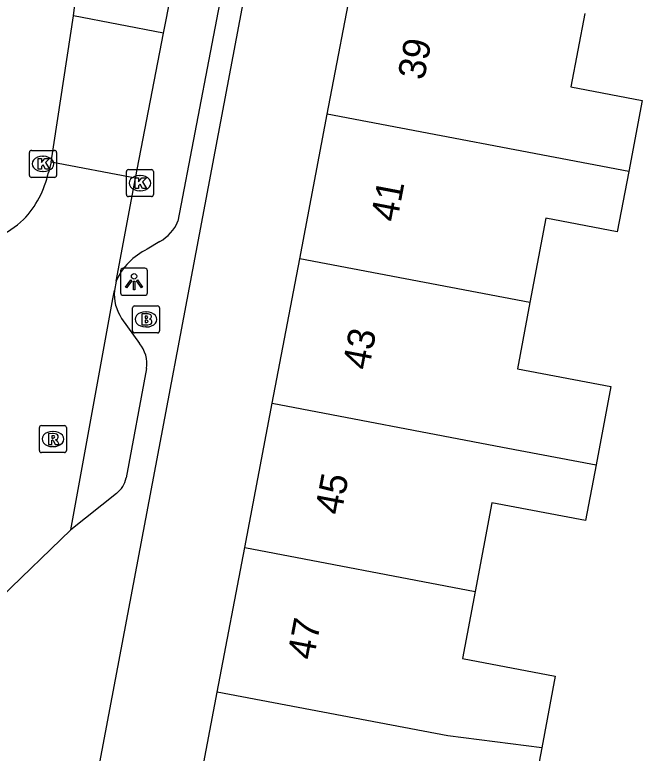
# Model space of a CAD drawing. Extents: x 163150 to 163546, y 380933 to 381635.
# Drawn here: x 163434.69 to 163457.88, y 381022.35 to 381049.65 of the extents above; entities that cross this region are included whole.
import ezdxf

# ---------------------------------------------------------------- set-up
doc = ezdxf.new("R2010")
doc.units = 0
for name, color, linetype in [('IMGEO_Brandkraan', 7, 'Continuous'), ('IMGEO_Kolk', 7, 'Continuous'), ('IMGEO_Lichtpunt', 7, 'Continuous'), ('IMGEO_Pand', 7, 'Continuous'), ('IMGEO_Pand_nummerreeks', 7, 'Continuous'), ('IMGEO_Rijbaan_lokaal_open', 7, 'Continuous'), ('IMGEO_Rioolput', 7, 'Continuous'), ('IMGEO_Voetpad_open', 7, 'Continuous')]:
    doc.layers.add(name, color=color, linetype=linetype)

msp = doc.modelspace()

# ---------------------------------------------------------------- linework, layer by layer
at = {"layer": 'IMGEO_Brandkraan'}
for p, q in [((163439.04, 381037.963), (163439.04, 381038.815)), ((163439.115, 381038.889), (163439.967, 381038.889)), ((163439.528, 381038.669), (163439.553, 381038.669)), ((163440.041, 381038.815), (163440.041, 381037.963)), ((163439.551, 381038.109), (163439.526, 381038.109)), ((163439.967, 381037.889), (163439.115, 381037.889))]:
    msp.add_line(p, q, dxfattribs=at)
for points in [[(163439.04, 381037.963), (163439.04, 381038.815)], [(163439.115, 381038.889), (163439.967, 381038.889)], [(163440.041, 381038.815), (163440.041, 381037.963)], [(163439.388, 381038.589), (163439.388, 381038.189), (163439.601, 381038.189)], [(163439.619, 381038.589), (163439.388, 381038.589)], [(163439.567, 381038.508), (163439.513, 381038.508), (163439.513, 381038.432)], [(163439.513, 381038.432), (163439.566, 381038.432)], [(163439.575, 381038.356), (163439.513, 381038.356), (163439.513, 381038.275)], [(163439.513, 381038.275), (163439.575, 381038.275)], [(163439.967, 381037.889), (163439.115, 381037.889)]]:
    msp.add_lwpolyline(points, dxfattribs=at)
for centre, radius, start, end in [((163439.117, 381038.813), 0.0765, 91.552, 178.448), ((163439.117, 381038.813), 0.0765, 91.552, 178.448), ((163439.965, 381038.813), 0.0765, 1.552, 88.448), ((163439.965, 381038.813), 0.0765, 1.552, 88.448), ((163439.568, 381038.47), 0.0379, 267.8285, 90.9355), ((163439.576, 381038.315), 0.0404, 269.8759, 90.5077), ((163439.623, 381038.444), 0.145, 59.4692, 91.5367), ((163439.648, 381038.491), 0.0922, 285.5137, 58.1501), ((163439.653, 381038.299), 0.105, 301.3115, 78.989), ((163439.607, 381038.44), 0.251, 268.6676, 293.5347), ((163439.117, 381037.965), 0.0765, 181.552, 268.448), ((163439.117, 381037.965), 0.0765, 181.552, 268.448), ((163439.965, 381037.965), 0.0765, 271.552, 358.448), ((163439.965, 381037.965), 0.0765, 271.552, 358.448)]:
    msp.add_arc(centre, radius, start, end, dxfattribs=at)
for centre, major_axis, ratio, start_param, end_param in [((163439.527, 381038.389), (-0.387, 0.002), 0.722429, 4.712389, 7.853982), ((163439.552, 381038.389), (-0.39, 0.002), 0.717154, 1.570796, 4.712389)]:
    msp.add_ellipse(centre, major_axis=major_axis, ratio=ratio, start_param=start_param, end_param=end_param, dxfattribs=at)
at = {"layer": 'IMGEO_Kolk'}
for p, q in [((163435.308, 381044.636), (163436.16, 381044.636)), ((163435.233, 381043.71), (163435.233, 381044.562)), ((163435.721, 381044.416), (163435.746, 381044.416)), ((163436.234, 381044.562), (163436.234, 381043.71)), ((163435.744, 381043.856), (163435.719, 381043.856)), ((163438.815, 381042.999), (163438.815, 381043.851)), ((163438.89, 381043.925), (163439.742, 381043.925)), ((163439.816, 381043.851), (163439.816, 381042.999)), ((163436.16, 381043.636), (163435.308, 381043.636)), ((163439.303, 381043.705), (163439.328, 381043.705)), ((163439.326, 381043.145), (163439.301, 381043.145)), ((163439.742, 381042.925), (163438.89, 381042.925))]:
    msp.add_line(p, q, dxfattribs=at)
for points in [[(163435.308, 381044.636), (163436.16, 381044.636)], [(163435.233, 381043.71), (163435.233, 381044.562)], [(163436.234, 381044.562), (163436.234, 381043.71)], [(163435.554, 381044.336), (163435.677, 381044.336), (163435.677, 381044.185), (163435.807, 381044.336), (163435.971, 381044.336), (163435.825, 381044.185), (163435.978, 381043.936), (163435.826, 381043.936), (163435.741, 381044.1), (163435.677, 381044.033), (163435.677, 381043.936), (163435.554, 381043.936), (163435.554, 381044.336)], [(163438.815, 381042.999), (163438.815, 381043.851)], [(163438.89, 381043.925), (163439.742, 381043.925)], [(163439.816, 381043.851), (163439.816, 381042.999)], [(163436.16, 381043.636), (163435.308, 381043.636)], [(163439.136, 381043.625), (163439.259, 381043.625), (163439.259, 381043.474), (163439.389, 381043.625), (163439.553, 381043.625), (163439.407, 381043.474), (163439.56, 381043.225), (163439.408, 381043.225), (163439.323, 381043.389), (163439.259, 381043.322), (163439.259, 381043.225), (163439.136, 381043.225), (163439.136, 381043.625)], [(163439.742, 381042.925), (163438.89, 381042.925)]]:
    msp.add_lwpolyline(points, dxfattribs=at)
for centre, start, end in [((163435.31, 381044.56), 91.552, 178.448), ((163435.31, 381044.56), 91.552, 178.448), ((163436.158, 381044.56), 1.552, 88.448), ((163436.158, 381044.56), 1.552, 88.448), ((163438.892, 381043.849), 91.552, 178.448), ((163438.892, 381043.849), 91.552, 178.448), ((163439.74, 381043.849), 1.552, 88.448), ((163439.74, 381043.849), 1.552, 88.448), ((163435.31, 381043.712), 181.552, 268.448), ((163435.31, 381043.712), 181.552, 268.448), ((163436.158, 381043.712), 271.552, 358.448), ((163436.158, 381043.712), 271.552, 358.448), ((163438.892, 381043.001), 181.552, 268.448), ((163438.892, 381043.001), 181.552, 268.448), ((163439.74, 381043.001), 271.552, 358.448), ((163439.74, 381043.001), 271.552, 358.448)]:
    msp.add_arc(centre, 0.0765, start, end, dxfattribs=at)
for centre, major_axis, ratio, start_param, end_param in [((163435.72, 381044.136), (-0.387, 0.002), 0.722429, 4.712389, 7.853982), ((163435.745, 381044.136), (-0.39, 0.002), 0.717154, 1.570796, 4.712389), ((163439.302, 381043.425), (-0.387, 0.002), 0.722429, 4.712389, 7.853982), ((163439.327, 381043.425), (-0.39, 0.002), 0.717154, 1.570796, 4.712389)]:
    msp.add_ellipse(centre, major_axis=major_axis, ratio=ratio, start_param=start_param, end_param=end_param, dxfattribs=at)
at = {"layer": 'IMGEO_Lichtpunt'}
for p, q in [((163439.501, 381040.277), (163438.693, 381040.277)), ((163439.501, 381040.277), (163438.693, 381040.277)), ((163438.599, 381040.182), (163438.599, 381039.375)), ((163438.599, 381040.182), (163438.599, 381039.375)), ((163439.595, 381039.375), (163439.595, 381040.182)), ((163439.595, 381039.375), (163439.595, 381040.182)), ((163438.693, 381039.281), (163439.501, 381039.281)), ((163438.693, 381039.281), (163439.501, 381039.281))]:
    msp.add_line(p, q, dxfattribs=at)
for points in [[(163438.973, 381039.846), (163439.012, 381039.818), (163438.824, 381039.556), (163438.786, 381039.583), (163438.973, 381039.846)], [(163439.075, 381039.798), (163439.122, 381039.798), (163439.122, 381039.476), (163439.075, 381039.476), (163439.075, 381039.798)], [(163439.185, 381039.818), (163439.223, 381039.845), (163439.41, 381039.583), (163439.371, 381039.555), (163439.185, 381039.818)]]:
    msp.add_lwpolyline(points, dxfattribs=at)
msp.add_circle((163439.098, 381039.98), 0.0994, dxfattribs=at)
for centre, start, end in [((163438.693, 381040.182), 90, 180), ((163438.693, 381040.182), 90, 180), ((163439.501, 381040.182), 0, 90), ((163439.501, 381040.182), 0, 90), ((163438.693, 381039.375), 180, 270), ((163438.693, 381039.375), 180, 270), ((163439.501, 381039.375), 270, 0), ((163439.501, 381039.375), 270, 360)]:
    msp.add_arc(centre, 0.0946, start, end, dxfattribs=at)
at = {"layer": 'IMGEO_Pand'}
for points in [[(163446.239, 381045.968), (163447.256, 381051.307)], [(163455.754, 381049.688), (163455.241, 381046.984), (163457.875, 381046.482), (163457.375, 381043.848)], [(163445.223, 381040.63), (163446.239, 381045.968)], [(163457.375, 381043.848), (163446.239, 381045.968)], [(163457.375, 381043.848), (163456.952, 381041.622), (163454.318, 381042.124), (163453.727, 381039.01)], [(163444.206, 381035.291), (163445.223, 381040.63)], [(163453.727, 381039.01), (163445.223, 381040.63)], [(163453.727, 381039.01), (163453.263, 381036.562), (163456.721, 381035.904), (163456.172, 381033.013)], [(163443.189, 381029.953), (163444.206, 381035.291)], [(163444.206, 381035.291), (163452.715, 381033.671), (163456.172, 381033.013)], [(163456.172, 381033.013), (163455.781, 381030.95), (163452.322, 381031.608), (163451.7, 381028.332)], [(163442.172, 381024.615), (163443.189, 381029.953)], [(163443.189, 381029.953), (163451.7, 381028.332)], [(163451.7, 381028.332), (163451.229, 381025.853), (163454.663, 381025.199), (163454.161, 381022.555)], [(163454.161, 381022.555), (163453.744, 381020.362), (163450.31, 381021.016), (163449.647, 381017.536), (163442.912, 381018.819), (163441.133, 381019.158), (163442.172, 381024.615)], [(163454.161, 381022.555), (163450.688, 381022.994), (163442.172, 381024.615)]]:
    msp.add_lwpolyline(points, dxfattribs=at)
at = {"layer": 'IMGEO_Rijbaan_lokaal_open'}
for points in [[(163440.181, 381048.97), (163443.2, 381064.2)], [(163436.856, 381049.605), (163437.002, 381050.712), (163437.109, 381051.269)], [(163436.035, 381044.203), (163436.856, 381049.605)], [(163440.181, 381048.97), (163436.856, 381049.605)], [(163439.15, 381043.603), (163440.181, 381048.97)], [(163436.035, 381044.203), (163435.931, 381043.816)], [(163439.15, 381043.603), (163436.035, 381044.203)], [(163438.435, 381039.8), (163439.15, 381043.603)], [(163438.435, 381039.8), (163438.371, 381039.461)], [(163436.759, 381030.613), (163438.315, 381039.154), (163438.371, 381039.461)], [(163436.759, 381030.613), (163434.189, 381028.125), (163431.477, 381025.583), (163426.096, 381020.718), (163425.737, 381020.394)]]:
    msp.add_lwpolyline(points, dxfattribs=at)
for centre, radius, start, end in [((163432.403, 381044.564), 3.606, 316.4323, 348.0371), ((163431.856, 381045.641), 4.762, 282.7183, 311.5777)]:
    msp.add_arc(centre, radius, start, end, dxfattribs=at)
at = {"layer": 'IMGEO_Rioolput'}
for p, q in [((163435.599, 381033.54), (163435.599, 381034.392)), ((163435.674, 381034.466), (163436.526, 381034.466)), ((163436.6, 381034.392), (163436.6, 381033.54)), ((163436.087, 381034.246), (163436.112, 381034.246)), ((163436.526, 381033.466), (163435.674, 381033.466)), ((163436.11, 381033.686), (163436.085, 381033.686))]:
    msp.add_line(p, q, dxfattribs=at)
for points in [[(163435.599, 381033.54), (163435.599, 381034.392)], [(163435.674, 381034.466), (163436.526, 381034.466)], [(163436.6, 381034.392), (163436.6, 381033.54)], [(163436.188, 381034.164), (163435.936, 381034.166), (163435.936, 381033.766)], [(163436.114, 381034.085), (163436.06, 381034.085), (163436.06, 381034.004)], [(163436.06, 381034.004), (163436.112, 381034.004)], [(163435.936, 381033.766), (163436.06, 381033.766), (163436.06, 381033.928), (163436.071, 381033.928)], [(163436.118, 381033.899), (163436.189, 381033.766), (163436.329, 381033.766), (163436.264, 381033.892)], [(163436.526, 381033.466), (163435.674, 381033.466)]]:
    msp.add_lwpolyline(points, dxfattribs=at)
for centre, radius, start, end in [((163435.676, 381034.39), 0.0765, 91.552, 178.448), ((163435.676, 381034.39), 0.0765, 91.552, 178.448), ((163436.524, 381034.39), 0.0765, 1.552, 88.448), ((163436.524, 381034.39), 0.0765, 1.552, 88.448), ((163436.096, 381034.193), 0.19, 274.7715, 282.9687), ((163436.12, 381033.989), 0.0964, 77.0061, 93.1865), ((163436.134, 381034.046), 0.0378, 276.6634, 79.6772), ((163436.187, 381034.054), 0.109, 350.3612, 89.416), ((163436.185, 381034.054), 0.112, 277.5842, 350.9817), ((163436.07, 381033.875), 0.0533, 26.0293, 88.6989), ((163436.169, 381033.839), 0.108, 29.5134, 73.7905), ((163435.676, 381033.542), 0.0765, 181.552, 268.448), ((163435.676, 381033.542), 0.0765, 181.552, 268.448), ((163436.524, 381033.542), 0.0765, 271.552, 358.448), ((163436.524, 381033.542), 0.0765, 271.552, 358.448)]:
    msp.add_arc(centre, radius, start, end, dxfattribs=at)
for centre, major_axis, ratio, start_param, end_param in [((163436.086, 381033.966), (-0.387, 0.002), 0.722429, 4.712389, 7.853982), ((163436.111, 381033.966), (-0.39, 0.002), 0.717154, 1.570796, 4.712389)]:
    msp.add_ellipse(centre, major_axis=major_axis, ratio=ratio, start_param=start_param, end_param=end_param, dxfattribs=at)
at = {"layer": 'IMGEO_Voetpad_open'}
for points in [[(163449.567, 381084.29), (163437.58, 381020.705)], [(163444.479, 381061.688), (163440.721, 381042.016)], [(163440.049, 381041.264), (163439.588, 381040.979)], [(163438.638, 381038.421), (163439.3, 381037.503)], [(163439.558, 381036.571), (163438.806, 381032.529)], [(163438.452, 381031.953), (163436.759, 381030.613)]]:
    msp.add_lwpolyline(points, dxfattribs=at)
for centre, radius, start, end in [((163439.268, 381042.638), 1.58, 299.6042, 336.8268), ((163440.563, 381038.872), 2.321, 114.8326, 156.445), ((163440.033, 381039.333), 1.667, 175.6136, 213.1836), ((163438.373, 381036.745), 1.198, 351.668, 39.2787), ((163437.808, 381032.745), 1.021, 309.088, 347.7637)]:
    msp.add_arc(centre, radius, start, end, dxfattribs=at)

# ---------------------------------------------------------------- texts
at = {"layer": 'IMGEO_Pand_nummerreeks'}
for s, p in [('39', (163449.814, 381047.201)), ('41', (163448.814, 381041.954)), ('43', (163447.773, 381036.485)), ('45', (163446.752, 381031.127)), ('47', (163445.732, 381025.769))]:
    msp.add_text(s, height=1, rotation=79.2164, dxfattribs=at).set_placement(p)

doc.saveas('drawing.dxf')
